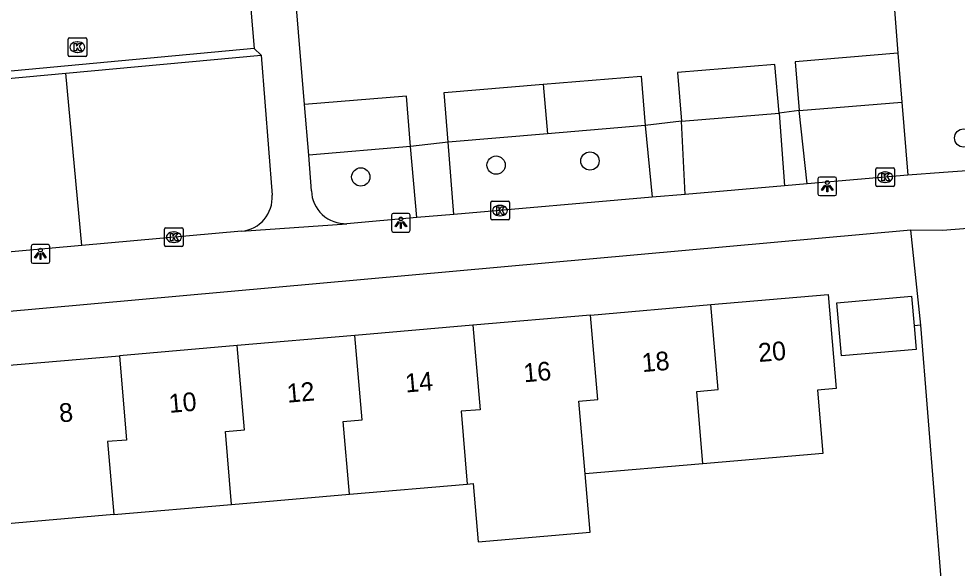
# Model space of a CAD drawing. Extents: x 162990 to 165007, y 383433 to 384336.
# Drawn here: x 164276.2 to 164326.4, y 383707.7 to 383737 of the extents above; entities that cross this region are included whole.
import ezdxf

# ---------------------------------------------------------------- set-up
doc = ezdxf.new("R2010")
doc.units = 0
for name, color, linetype in [('IMGEO_Boom', 7, 'Continuous'), ('IMGEO_Groenvoorziening', 7, 'Continuous'), ('IMGEO_Hek', 7, 'Continuous'), ('IMGEO_Kolk', 7, 'Continuous'), ('IMGEO_Lichtpunt', 7, 'Continuous'), ('IMGEO_Pand', 7, 'Continuous'), ('IMGEO_Pand_nummerreeks', 7, 'Continuous'), ('IMGEO_Parkeervlak_open', 7, 'Continuous'), ('IMGEO_Verkeerseiland_open', 7, 'Continuous'), ('IMGEO_Voetpad_open', 7, 'Continuous')]:
    doc.layers.add(name, color=color, linetype=linetype)

msp = doc.modelspace()

# ---------------------------------------------------------------- linework, layer by layer
at = {"layer": 'IMGEO_Boom'}
for centre in [(164326.696, 383730.671), (164306.709, 383729.443), (164301.693, 383729.22), (164294.457, 383728.589)]:
    msp.add_circle(centre, 0.489, dxfattribs=at)
at = {"layer": 'IMGEO_Groenvoorziening'}
for points in [[(164322.585, 383742.85), (164323.172, 383735.2)], [(164279.54, 383724.925), (164278.682, 383734.135)], [(164323.389, 383732.594), (164323.714, 383728.686)], [(164325.532, 383706.658), (164324.405, 383720.665), (164323.878, 383725.736)]]:
    msp.add_lwpolyline(points, dxfattribs=at)
at = {"layer": 'IMGEO_Hek'}
msp.add_lwpolyline([(164324.405, 383720.665), (164324.041, 383720.634)], dxfattribs=at)
at = {"layer": 'IMGEO_Kolk'}
for p, q in [((164278.801, 383735.102), (164278.801, 383735.954)), ((164278.876, 383736.028), (164279.728, 383736.028)), ((164279.802, 383735.954), (164279.802, 383735.102)), ((164279.289, 383735.808), (164279.314, 383735.808)), ((164279.728, 383735.028), (164278.876, 383735.028)), ((164279.312, 383735.248), (164279.287, 383735.248)), ((164321.996, 383728.148), (164321.996, 383729)), ((164322.071, 383729.074), (164322.923, 383729.074)), ((164322.997, 383729), (164322.997, 383728.148)), ((164322.484, 383728.854), (164322.509, 383728.854)), ((164322.923, 383728.074), (164322.071, 383728.074)), ((164322.507, 383728.294), (164322.482, 383728.294)), ((164301.403, 383726.364), (164301.403, 383727.216)), ((164301.478, 383727.29), (164302.33, 383727.29)), ((164301.891, 383727.07), (164301.916, 383727.07)), ((164302.404, 383727.216), (164302.404, 383726.364)), ((164301.914, 383726.51), (164301.889, 383726.51)), ((164302.33, 383726.29), (164301.478, 383726.29)), ((164283.961, 383724.942), (164283.961, 383725.794)), ((164284.036, 383725.868), (164284.888, 383725.868)), ((164284.449, 383725.648), (164284.474, 383725.648)), ((164284.962, 383725.794), (164284.962, 383724.942)), ((164284.472, 383725.088), (164284.447, 383725.088)), ((164284.888, 383724.868), (164284.036, 383724.868))]:
    msp.add_line(p, q, dxfattribs=at)
for points in [[(164278.801, 383735.102), (164278.801, 383735.954)], [(164278.876, 383736.028), (164279.728, 383736.028)], [(164279.802, 383735.954), (164279.802, 383735.102)], [(164279.122, 383735.728), (164279.245, 383735.728), (164279.245, 383735.577), (164279.375, 383735.728), (164279.539, 383735.728), (164279.393, 383735.577), (164279.546, 383735.328), (164279.394, 383735.328), (164279.309, 383735.492), (164279.245, 383735.425), (164279.245, 383735.328), (164279.122, 383735.328), (164279.122, 383735.728)], [(164279.728, 383735.028), (164278.876, 383735.028)], [(164321.996, 383728.148), (164321.996, 383729)], [(164322.071, 383729.074), (164322.923, 383729.074)], [(164322.997, 383729), (164322.997, 383728.148)], [(164322.317, 383728.774), (164322.44, 383728.774), (164322.44, 383728.623), (164322.57, 383728.774), (164322.734, 383728.774), (164322.588, 383728.623), (164322.741, 383728.374), (164322.589, 383728.374), (164322.504, 383728.538), (164322.44, 383728.471), (164322.44, 383728.374), (164322.317, 383728.374), (164322.317, 383728.774)], [(164322.923, 383728.074), (164322.071, 383728.074)], [(164301.403, 383726.364), (164301.403, 383727.216)], [(164301.478, 383727.29), (164302.33, 383727.29)], [(164301.724, 383726.99), (164301.847, 383726.99), (164301.847, 383726.839), (164301.977, 383726.99), (164302.141, 383726.99), (164301.995, 383726.839), (164302.148, 383726.59), (164301.996, 383726.59), (164301.911, 383726.754), (164301.847, 383726.687), (164301.847, 383726.59), (164301.724, 383726.59), (164301.724, 383726.99)], [(164302.404, 383727.216), (164302.404, 383726.364)], [(164302.33, 383726.29), (164301.478, 383726.29)], [(164283.961, 383724.942), (164283.961, 383725.794)], [(164284.036, 383725.868), (164284.888, 383725.868)], [(164284.282, 383725.568), (164284.405, 383725.568), (164284.405, 383725.417), (164284.535, 383725.568), (164284.699, 383725.568), (164284.553, 383725.417), (164284.706, 383725.168), (164284.554, 383725.168), (164284.469, 383725.332), (164284.405, 383725.265), (164284.405, 383725.168), (164284.282, 383725.168), (164284.282, 383725.568)], [(164284.962, 383725.794), (164284.962, 383724.942)], [(164284.888, 383724.868), (164284.036, 383724.868)]]:
    msp.add_lwpolyline(points, dxfattribs=at)
for centre, start, end in [((164278.878, 383735.952), 91.552, 178.448), ((164278.878, 383735.952), 91.552, 178.448), ((164279.726, 383735.952), 1.552, 88.448), ((164279.726, 383735.952), 1.552, 88.448), ((164278.878, 383735.104), 181.552, 268.448), ((164278.878, 383735.104), 181.552, 268.448), ((164279.726, 383735.104), 271.552, 358.448), ((164279.726, 383735.104), 271.552, 358.448), ((164322.073, 383728.998), 91.552, 178.448), ((164322.073, 383728.998), 91.552, 178.448), ((164322.921, 383728.998), 1.552, 88.448), ((164322.921, 383728.998), 1.552, 88.448), ((164322.073, 383728.15), 181.552, 268.448), ((164322.073, 383728.15), 181.552, 268.448), ((164322.921, 383728.15), 271.552, 358.448), ((164322.921, 383728.15), 271.552, 358.448), ((164301.48, 383727.214), 91.552, 178.448), ((164301.48, 383727.214), 91.552, 178.448), ((164302.328, 383727.214), 1.552, 88.448), ((164302.328, 383727.214), 1.552, 88.448), ((164301.48, 383726.366), 181.552, 268.448), ((164301.48, 383726.366), 181.552, 268.448), ((164302.328, 383726.366), 271.552, 358.448), ((164302.328, 383726.366), 271.552, 358.448), ((164284.038, 383725.792), 91.552, 178.448), ((164284.038, 383725.792), 91.552, 178.448), ((164284.886, 383725.792), 1.552, 88.448), ((164284.886, 383725.792), 1.552, 88.448), ((164284.038, 383724.944), 181.552, 268.448), ((164284.038, 383724.944), 181.552, 268.448), ((164284.886, 383724.944), 271.552, 358.448), ((164284.886, 383724.944), 271.552, 358.448)]:
    msp.add_arc(centre, 0.0765, start, end, dxfattribs=at)
for centre, major_axis, ratio, start_param, end_param in [((164279.288, 383735.528), (-0.387, 0.002), 0.722429, 4.712389, 7.853982), ((164279.313, 383735.528), (-0.39, 0.002), 0.717154, 1.570796, 4.712389), ((164322.483, 383728.574), (-0.387, 0.002), 0.722429, 4.712389, 7.853982), ((164322.508, 383728.574), (-0.39, 0.002), 0.717154, 1.570796, 4.712389), ((164301.89, 383726.79), (-0.387, 0.002), 0.722429, 4.712389, 7.853982), ((164301.915, 383726.79), (-0.39, 0.002), 0.717154, 1.570796, 4.712389), ((164284.448, 383725.368), (-0.387, 0.002), 0.722429, 4.712389, 7.853982), ((164284.473, 383725.368), (-0.39, 0.002), 0.717154, 1.570796, 4.712389)]:
    msp.add_ellipse(centre, major_axis=major_axis, ratio=ratio, start_param=start_param, end_param=end_param, dxfattribs=at)
at = {"layer": 'IMGEO_Lichtpunt'}
for p, q in [((164318.904, 383728.491), (164318.904, 383727.684)), ((164318.904, 383728.491), (164318.904, 383727.684)), ((164319.806, 383728.586), (164318.998, 383728.586)), ((164319.806, 383728.586), (164318.998, 383728.586)), ((164319.9, 383727.684), (164319.9, 383728.491)), ((164319.9, 383727.684), (164319.9, 383728.491)), ((164318.998, 383727.59), (164319.806, 383727.59)), ((164318.998, 383727.59), (164319.806, 383727.59)), ((164296.101, 383726.543), (164296.101, 383725.736)), ((164296.101, 383726.543), (164296.101, 383725.736)), ((164297.003, 383726.638), (164296.195, 383726.638)), ((164297.003, 383726.638), (164296.195, 383726.638)), ((164297.097, 383725.736), (164297.097, 383726.543)), ((164297.097, 383725.736), (164297.097, 383726.543)), ((164296.195, 383725.642), (164297.003, 383725.642)), ((164296.195, 383725.642), (164297.003, 383725.642)), ((164276.828, 383724.879), (164276.828, 383724.072)), ((164276.828, 383724.879), (164276.828, 383724.072)), ((164277.73, 383724.974), (164276.922, 383724.974)), ((164277.73, 383724.974), (164276.922, 383724.974)), ((164277.824, 383724.072), (164277.824, 383724.879)), ((164277.824, 383724.072), (164277.824, 383724.879)), ((164276.922, 383723.978), (164277.73, 383723.978)), ((164276.922, 383723.978), (164277.73, 383723.978))]:
    msp.add_line(p, q, dxfattribs=at)
for points in [[(164319.278, 383728.155), (164319.317, 383728.127), (164319.129, 383727.865), (164319.091, 383727.892), (164319.278, 383728.155)], [(164319.38, 383728.107), (164319.427, 383728.107), (164319.427, 383727.785), (164319.38, 383727.785), (164319.38, 383728.107)], [(164319.49, 383728.127), (164319.528, 383728.154), (164319.715, 383727.892), (164319.676, 383727.864), (164319.49, 383728.127)], [(164296.475, 383726.207), (164296.514, 383726.179), (164296.326, 383725.917), (164296.288, 383725.944), (164296.475, 383726.207)], [(164296.577, 383726.159), (164296.624, 383726.159), (164296.624, 383725.837), (164296.577, 383725.837), (164296.577, 383726.159)], [(164296.687, 383726.179), (164296.725, 383726.206), (164296.912, 383725.944), (164296.873, 383725.916), (164296.687, 383726.179)], [(164277.202, 383724.543), (164277.241, 383724.515), (164277.053, 383724.253), (164277.015, 383724.28), (164277.202, 383724.543)], [(164277.304, 383724.495), (164277.351, 383724.495), (164277.351, 383724.173), (164277.304, 383724.173), (164277.304, 383724.495)], [(164277.414, 383724.515), (164277.452, 383724.542), (164277.639, 383724.28), (164277.6, 383724.252), (164277.414, 383724.515)]]:
    msp.add_lwpolyline(points, dxfattribs=at)
for centre in [(164319.403, 383728.289), (164296.6, 383726.341), (164277.327, 383724.677)]:
    msp.add_circle(centre, 0.0994, dxfattribs=at)
for centre, start, end in [((164318.998, 383728.491), 90, 180), ((164318.998, 383728.491), 90, 180), ((164319.806, 383728.491), 0, 90), ((164319.806, 383728.491), 0, 90), ((164318.998, 383727.684), 180, 270), ((164318.998, 383727.684), 180, 270), ((164319.806, 383727.684), 270, 0), ((164319.806, 383727.684), 270, 360), ((164296.195, 383726.543), 90, 180), ((164296.195, 383726.543), 90, 180), ((164297.003, 383726.543), 0, 90), ((164297.003, 383726.543), 0, 90), ((164296.195, 383725.736), 180, 270), ((164296.195, 383725.736), 180, 270), ((164297.003, 383725.736), 270, 0), ((164297.003, 383725.736), 270, 360), ((164276.922, 383724.879), 90, 180), ((164276.922, 383724.879), 90, 180), ((164277.73, 383724.879), 0, 90), ((164277.73, 383724.879), 0, 90), ((164276.922, 383724.072), 180, 270), ((164276.922, 383724.072), 180, 270), ((164277.73, 383724.072), 270, 0), ((164277.73, 383724.072), 270, 360)]:
    msp.add_arc(centre, 0.0946, start, end, dxfattribs=at)
at = {"layer": 'IMGEO_Pand'}
for points in [[(164323.172, 383735.2), (164317.681, 383734.743), (164317.898, 383732.137)], [(164323.172, 383735.2), (164323.389, 383732.594)], [(164316.822, 383732), (164316.606, 383734.606), (164311.386, 383734.172), (164311.602, 383731.566)], [(164304.209, 383733.548), (164309.445, 383733.983), (164309.665, 383731.332)], [(164299.13, 383730.456), (164298.91, 383733.108), (164304.209, 383733.548)], [(164304.209, 383733.548), (164304.432, 383730.897)], [(164297.122, 383730.214), (164296.898, 383732.915), (164291.445, 383732.462)], [(164291.67, 383729.761), (164291.445, 383732.462)], [(164317.898, 383732.137), (164323.389, 383732.594)], [(164311.602, 383731.566), (164316.822, 383732)], [(164309.665, 383731.332), (164304.432, 383730.897)], [(164304.432, 383730.897), (164299.13, 383730.456)], [(164297.122, 383730.214), (164291.67, 383729.761)], [(164313.175, 383721.764), (164319.45, 383722.305), (164319.883, 383717.277), (164318.879, 383717.191), (164319.17, 383713.814), (164312.75, 383713.26)], [(164319.921, 383721.864), (164323.906, 383722.208), (164324.041, 383720.634), (164324.15, 383719.369), (164320.165, 383719.025), (164319.921, 383721.864)], [(164306.747, 383721.209), (164313.175, 383721.764)], [(164312.75, 383713.26), (164312.418, 383717.127), (164313.564, 383717.222), (164313.175, 383721.764)], [(164306.747, 383721.209), (164300.446, 383720.666)], [(164306.449, 383712.717), (164306.116, 383716.602), (164307.134, 383716.686), (164306.747, 383721.209)], [(164300.446, 383720.666), (164294.145, 383720.123)], [(164300.446, 383720.666), (164300.833, 383716.146), (164299.815, 383716.062), (164300.148, 383712.174)], [(164294.145, 383720.123), (164287.846, 383719.579)], [(164293.848, 383711.63), (164293.514, 383715.522), (164294.532, 383715.606), (164294.145, 383720.123)], [(164287.846, 383719.579), (164281.545, 383719.036)], [(164287.548, 383711.087), (164287.214, 383714.981), (164288.232, 383715.065), (164287.846, 383719.579)], [(164275.245, 383718.492), (164281.545, 383719.036)], [(164281.545, 383719.036), (164281.931, 383714.525), (164280.913, 383714.441), (164281.247, 383710.544)], [(164312.75, 383713.26), (164306.449, 383712.717)], [(164300.148, 383712.174), (164300.463, 383712.201), (164300.732, 383709.084), (164306.716, 383709.6), (164306.449, 383712.717)], [(164293.848, 383711.63), (164300.148, 383712.174)], [(164287.548, 383711.087), (164293.848, 383711.63)], [(164281.247, 383710.544), (164287.548, 383711.087)], [(164281.247, 383710.544), (164274.947, 383710)]]:
    msp.add_lwpolyline(points, dxfattribs=at)
at = {"layer": 'IMGEO_Parkeervlak_open'}
msp.add_lwpolyline([(164288.746, 383735.451), (164257.356, 383732.529)], dxfattribs=at)
at = {"layer": 'IMGEO_Verkeerseiland_open'}
for points in [[(164278.682, 383734.135), (164289.137, 383735.103)], [(164257.051, 383732.139), (164278.682, 383734.135)]]:
    msp.add_lwpolyline(points, dxfattribs=at)
at = {"layer": 'IMGEO_Voetpad_open'}
for points in [[(164287.462, 383750.53), (164287.522, 383750), (164288.746, 383735.451)], [(164291.445, 383732.462), (164290.809, 383740.209)], [(164289.137, 383735.103), (164288.746, 383735.451)], [(164289.137, 383735.103), (164289.712, 383727.617)], [(164317.898, 383732.137), (164316.822, 383732)], [(164316.822, 383732), (164317.108, 383728.114)], [(164318.321, 383728.219), (164317.898, 383732.137)], [(164311.602, 383731.566), (164309.665, 383731.332)], [(164311.807, 383727.656), (164311.602, 383731.566)], [(164309.665, 383731.332), (164310.033, 383727.502)], [(164299.13, 383730.456), (164297.122, 383730.214)], [(164299.434, 383726.585), (164299.13, 383730.456)], [(164297.449, 383726.414), (164297.122, 383730.214)], [(164291.816, 383727.853), (164291.67, 383729.761)], [(164327.358, 383728.944), (164325.617, 383728.832), (164323.714, 383728.686)], [(164323.714, 383728.686), (164318.321, 383728.219)], [(164317.108, 383728.114), (164311.807, 383727.656)], [(164318.321, 383728.219), (164317.108, 383728.114)], [(164310.033, 383727.502), (164299.434, 383726.585)], [(164311.807, 383727.656), (164310.033, 383727.502)], [(164297.449, 383726.414), (164293.717, 383726.091)], [(164299.434, 383726.585), (164297.449, 383726.414)], [(164288.082, 383725.692), (164293.717, 383726.091)], [(164327.594, 383725.889), (164325.56, 383725.719), (164323.878, 383725.736)], [(164323.878, 383725.736), (164265.394, 383720.47), (164255.931, 383719.721)], [(164288.082, 383725.692), (164279.54, 383724.925)], [(164279.54, 383724.925), (164259.704, 383723.144)]]:
    msp.add_lwpolyline(points, dxfattribs=at)
for centre, radius, start, end in [((164287.922, 383727.48), 1.795, 275.1165, 4.3707), ((164293.64, 383727.914), 1.825, 181.9144, 272.4319)]:
    msp.add_arc(centre, radius, start, end, dxfattribs=at)

# ---------------------------------------------------------------- texts
at = {"layer": 'IMGEO_Pand_nummerreeks'}
for s, rotation, p in [('20', 4.9293, (164315.75, 383718.694)), ('18', 4.9293, (164309.518, 383718.156)), ('16', 4.9274, (164303.193, 383717.61)), ('14', 4.9293, (164296.87, 383717.065)), ('12', 4.9293, (164290.544, 383716.52)), ('10', 4.9293, (164284.228, 383715.975)), ('8', 4.9293, (164278.364, 383715.469))]:
    msp.add_text(s, height=1, rotation=rotation, dxfattribs=at).set_placement(p)

doc.saveas('drawing.dxf')
